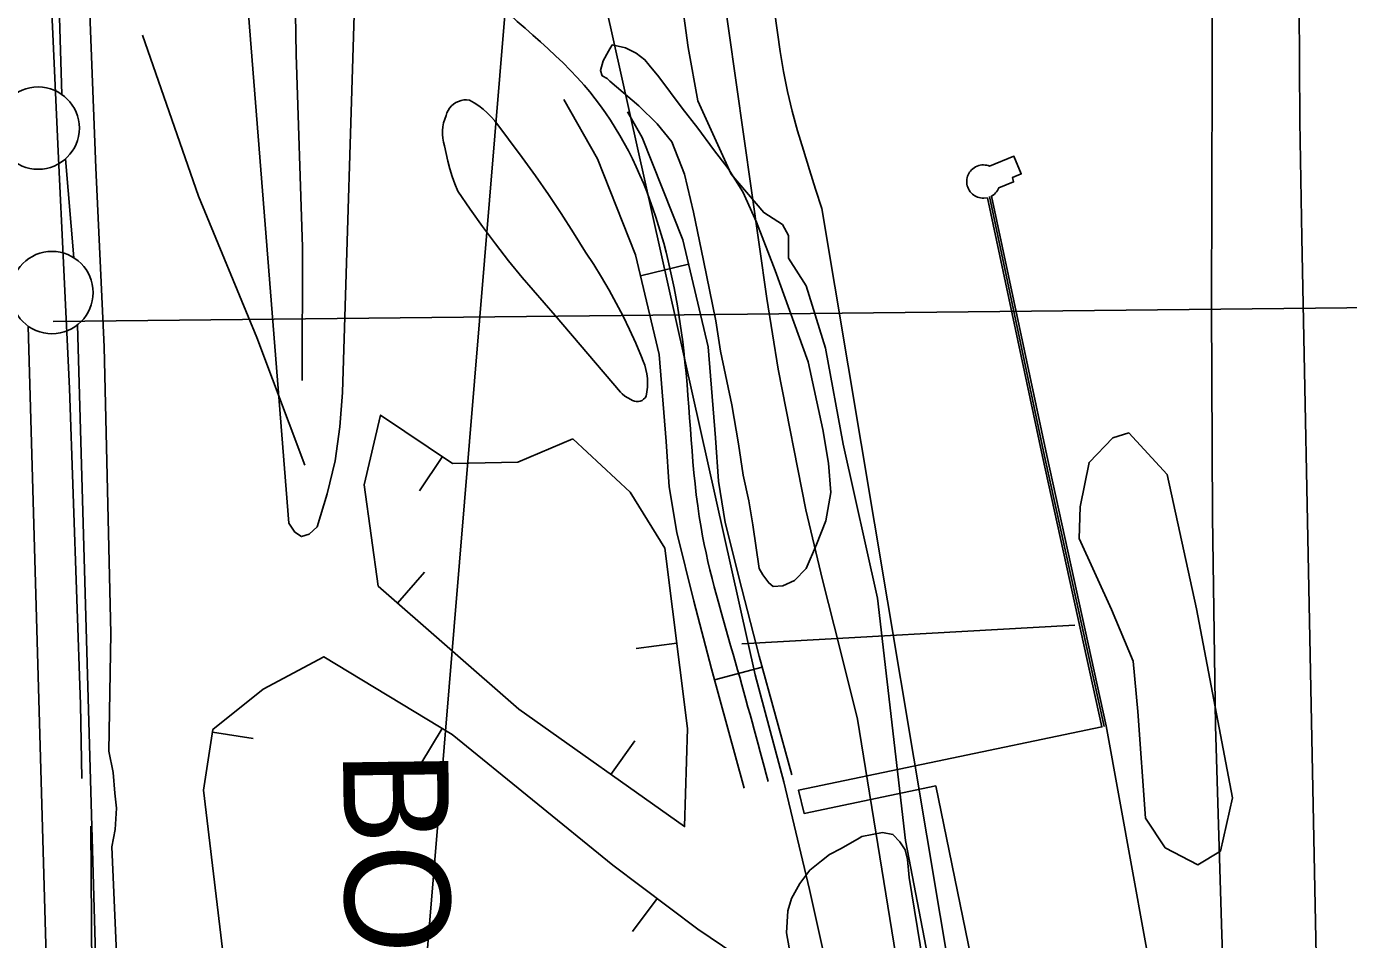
# Model space of a CAD drawing. Extents: x 3651524 to 3689615, y 505651 to 531377.
# Drawn here: x 3657251 to 3658055, y 523687 to 524242 of the extents above; entities that cross this region are included whole.
import ezdxf

# ---------------------------------------------------------------- set-up
doc = ezdxf.new("R2010")
doc.units = 0
for name, color, linetype in [('V-BORW-IDEN', 7, 'Continuous'), ('V-BORW-LINE', 7, 'Continuous'), ('V-CHAN-DOCK', 7, 'Continuous'), ('V-FLOD-BASE', 7, 'Continuous'), ('V-LEVE-TOET', 7, 'Continuous'), ('V-RIVR-EDGE', 7, 'Continuous'), ('V-RIVR-RANG', 7, 'Continuous'), ('V-ROAD-CNTR', 7, 'Continuous'), ('V-SITE-VEGE', 7, 'Continuous'), ('V-SURV-LINE', 7, 'Continuous'), ('V-TOPO-DPTH', 7, 'Continuous'), ('V-TOPO-MINR', 7, 'Continuous'), ('V-TOPO-SHOR', 7, 'Continuous'), ('V-TOPO-WATR', 7, 'Continuous'), ('V-UTIL-LINE', 7, 'Continuous')]:
    doc.layers.add(name, color=color, linetype=linetype)

msp = doc.modelspace()

# ---------------------------------------------------------------- linework, layer by layer
at = {"layer": 'V-BORW-LINE'}
for p, q in [((3657503.961, 523980.288), (3657490.008, 523959.544)), ((3657476.684, 523891.315), (3657493.154, 523910.123)), ((3657646.442, 523866.858), (3657621.64, 523863.715)), ((3657364.246, 523812.859), (3657388.957, 523809.068)), ((3657503.761, 523815.051), (3657490.797, 523793.675)), ((3657606.417, 523787.139), (3657620.855, 523807.548)), ((3657634.445, 523711.842), (3657619.452, 523691.837))]:
    msp.add_line(p, q, dxfattribs=at)
for points in [[(3657583.156, 523991.032), (3657618.142, 523958.588), (3657639.127, 523924.57), (3657653.004, 523815.081), (3657651.148, 523755.494), (3657550.371, 523826.788), (3657464.906, 523901.629), (3657456.503, 523963.076), (3657466.373, 524005.571), (3657510.076, 523976.175), (3657549.733, 523976.957), (3657583.156, 523991.032)], [(3657470.338, 523043.112), (3657405.542, 523167.148), (3657386.193, 523226.298), (3657379.319, 523463.615), (3657372.638, 523662.358), (3657358.843, 523777.636), (3657364.494, 523814.478), (3657395.088, 523838.931), (3657431.904, 523858.632), (3657509.828, 523811.371), (3657607.57, 523731.983), (3657659.304, 523693.212), (3657697.372, 523667.485), (3657695.625, 523612.862), (3657689.734, 523517.59), (3657698.97, 523267.4), (3657711.874, 523088.433), (3657726.465, 522883.894)], [(3657699.179, 523264.5), (3657698.97, 523267.4), (3657689.734, 523517.59), (3657695.625, 523612.862), (3657697.372, 523667.485), (3657659.304, 523693.212), (3657607.57, 523731.983), (3657509.828, 523811.371), (3657431.904, 523858.632), (3657395.088, 523838.931), (3657364.494, 523814.478), (3657358.843, 523777.636), (3657372.638, 523662.358), (3657379.319, 523463.615), (3657386.126, 523228.613)]]:
    msp.add_lwpolyline(points, dxfattribs=at)
at = {"layer": 'V-CHAN-DOCK'}
for points in [[(3657800.038, 523794.275), (3657904.799, 523816.086), (3657868.644, 523980.41), (3657835.216, 524137.483), (3657832.935, 524137.328), (3657831.96, 524137.356), (3657831.014, 524137.475), (3657830.109, 524137.678), (3657829.252, 524137.95), (3657828.439, 524138.292), (3657827.637, 524138.716), (3657826.85, 524139.228), (3657826.099, 524139.826), (3657825.392, 524140.508), (3657824.745, 524141.27), (3657824.167, 524142.101), (3657823.676, 524142.994), (3657823.274, 524143.936), (3657822.969, 524144.909), (3657822.769, 524145.903), (3657822.666, 524146.898), (3657822.662, 524147.879), (3657822.752, 524148.835), (3657822.926, 524149.757), (3657823.176, 524150.629), (3657823.494, 524151.453), (3657823.889, 524152.26), (3657824.368, 524153.052), (3657824.937, 524153.818), (3657825.593, 524154.541), (3657826.328, 524155.213), (3657827.137, 524155.815), (3657828.009, 524156.335), (3657828.935, 524156.769), (3657829.902, 524157.107), (3657830.889, 524157.345), (3657831.882, 524157.48), (3657832.871, 524157.517), (3657833.838, 524157.457), (3657834.772, 524157.314), (3657835.663, 524157.089), (3657836.5, 524156.794), (3657851.354, 524162.831), (3657855.745, 524152.016), (3657850.408, 524149.818), (3657851.078, 524147.23), (3657842.112, 524143.644), (3657841.741, 524142.835), (3657841.289, 524142.038), (3657840.748, 524141.262), (3657840.119, 524140.525), (3657839.411, 524139.836), (3657838.622, 524139.212), (3657837.682, 524138.608), (3657871.247, 523980.895), (3657907.39, 523816.625), (3657946.537, 523601.262)], [(3657861.41, 523584.028), (3657844.723, 523580.648), (3657803.769, 523780.185), (3657723.776, 523763.449), (3657720.477, 523777.711), (3657800.038, 523794.275)]]:
    msp.add_lwpolyline(points, dxfattribs=at)
at = {"layer": 'V-FLOD-BASE'}
for points in [[(3657262.808, 524437.601), (3657263.632, 524317.136), (3657270.407, 524165.86), (3657277.304, 524021.671), (3657283.95, 523829.657), (3657284.927, 523784.764)], [(3657290.319, 523755.738), (3657291.274, 523609.29), (3657294.626, 523431.505), (3657300.168, 523277.301), (3657307.774, 523072.869), (3657309.828, 523022.054), (3657312.931, 522997.202), (3657320.093, 522968.143), (3657329.68, 522942.584), (3657350.946, 522909.734), (3657373.382, 522876.272), (3657399.351, 522842.158), (3657415.45, 522817.666), (3657424.529, 522796.84), (3657432.883, 522768.348), (3657436.649, 522747.616), (3657438.943, 522710.377), (3657437.687, 522605.891), (3657434.038, 522499.675), (3657427.011, 522369.31), (3657415.243, 522171.127), (3657413.879, 522127.457), (3657414.643, 522103.825)]]:
    msp.add_lwpolyline(points, dxfattribs=at)
at = {"layer": 'V-LEVE-TOET'}
msp.add_lwpolyline([(3657326.868, 523014.176), (3657322.596, 523140.017), (3657317.754, 523267.048), (3657310.631, 523431.91), (3657307.758, 523636.846), (3657303.142, 523743.208), (3657305.102, 523753.803), (3657305.921, 523766.779), (3657304.938, 523775.878), (3657303.977, 523788.293), (3657301.256, 523801.333), (3657302.517, 523872.755), (3657298.511, 524047.009), (3657293.346, 524155.741), (3657288.474, 524281.003)], dxfattribs=at)
at = {"layer": 'V-RIVR-EDGE'}
for points in [[(3657648.578, 524263.143), (3657653.296, 524228.913), (3657659.219, 524196.481), (3657679.52, 524152.007), (3657699.273, 524128.545), (3657710.661, 524121.313), (3657714.247, 524114.7), (3657714.213, 524100.893), (3657724.977, 524084.057), (3657736.89, 524046.207), (3657747.552, 523987.949), (3657768.332, 523894.247), (3657785.377, 523747.125), (3657806.123, 523639.615), (3657816.227, 523598.768)], [(3657943.252, 523742.532), (3657931.29, 523760.571), (3657926.648, 523825.418), (3657923.722, 523856.042), (3657910.592, 523887.291), (3657890.888, 523930.564), (3657891.536, 523949.773), (3657897.006, 523976.774), (3657911.45, 523991.746), (3657921.063, 523994.724), (3657944.413, 523969.453), (3657962.221, 523887.764), (3657984.149, 523773.048), (3657976.865, 523740.648)], [(3657976.865, 523740.648), (3657963.037, 523732.278), (3657943.252, 523742.532)]]:
    msp.add_lwpolyline(points, dxfattribs=at)
at = {"layer": 'V-RIVR-RANG'}
msp.add_line((3657267.387, 524062.465), (3658267.333, 524072.838), dxfattribs=at)
at = {"layer": 'V-ROAD-CNTR'}
for p, q in [((3657653.574, 524097.13), (3657624.388, 524090.191)), ((3657698.391, 523852.42), (3657669.434, 523844.578))]:
    msp.add_line(p, q, dxfattribs=at)
for points in [[(3657577.832, 524197.219), (3657598.276, 524161.219), (3657621.35, 524102.969), (3657635.787, 524042.248), (3657640.033, 523989.558), (3657641.833, 523961.989), (3657646.445, 523934.158), (3657656.835, 523892.447), (3657667.594, 523851.371), (3657677.426, 523815.067), (3657687.423, 523778.876)], [(3657616.533, 524189.821), (3657625.396, 524174.213), (3657650.036, 524112.009), (3657665.505, 524046.95), (3657669.955, 523991.74), (3657671.673, 523965.427), (3657675.845, 523940.246), (3657685.901, 523899.873), (3657696.584, 523859.093), (3657706.364, 523822.983), (3657716.341, 523786.864)]]:
    msp.add_lwpolyline(points, dxfattribs=at)
msp.add_spline([(3657129.943, 524655.414), (3657166.389, 524653.332), (3657185.57, 524640.198), (3657200.233, 524605.692), (3657221.299, 524544.671), (3657263.972, 524488.509), (3657346.94, 524446.93), (3657451.918, 524381.84), (3657518.866, 524275.788), (3657590.106, 524205.982), (3657650.646, 524044.599), (3657661.145, 523937.202), (3657682.089, 523855.232), (3657701.882, 523782.87)], degree=3, dxfattribs=at)
at = {"layer": 'V-SITE-VEGE'}
msp.add_lwpolyline([(3657605.773, 524208.356), (3657604.183, 524210.003), (3657600.976, 524211.676), (3657599.956, 524214.93), (3657601.679, 524220.833), (3657605.019, 524226.704), (3657607.241, 524230.44), (3657615.3, 524228.681), (3657621.71, 524225.33), (3657627.035, 524221.461), (3657629.675, 524218.181), (3657635.481, 524211.066), (3657649.702, 524191.94), (3657659.199, 524179.908), (3657668.673, 524166.798), (3657677.637, 524155.313), (3657686.556, 524141.135), (3657694.859, 524122.654), (3657706.205, 524093.33), (3657726.257, 524037.969), (3657735.237, 523996.825), (3657738.649, 523976.271), (3657739.951, 523958.451), (3657736.951, 523941.248), (3657731.305, 523926.787), (3657725.116, 523912.336), (3657717.974, 523904.912), (3657710.909, 523901.801), (3657704.97, 523901.367), (3657702.313, 523903.571), (3657698.623, 523908.488), (3657696.534, 523912.302), (3657692.688, 523938.794), (3657690.249, 523953.399), (3657686.751, 523969.099), (3657683.851, 523988.026), (3657679.955, 524011.822), (3657672.98, 524044.303), (3657670.07, 524062.69), (3657662.629, 524099.495), (3657656.676, 524128.72), (3657651.154, 524152.008), (3657643.411, 524171.558), (3657634.436, 524182.502), (3657623.306, 524193.486)], close=True, dxfattribs=at)
msp.add_lwpolyline([(3657717.045, 523669.257), (3657713.114, 523690.9), (3657713.891, 523704.368), (3657716.18, 523711.878), (3657721.196, 523720.959), (3657727.268, 523728.94), (3657734.381, 523734.746), (3657739.3, 523738.435), (3657746.374, 523742.084), (3657757.269, 523748.363), (3657758.908, 523749.414), (3657771.356, 523751.89), (3657777.807, 523750.7), (3657782.042, 523746.307), (3657785.192, 523741.398), (3657786.705, 523735.44), (3657787.592, 523724.637), (3657795.862, 523673.8)], dxfattribs=at)
at = {"layer": 'V-SURV-LINE'}
for points in [[(3657255.23, 524774.761), (3657272.705, 524200.332)], [(3657274.936, 524161.237), (3657279.974, 524101.126)], [(3657281.252, 523045.769), (3657252.271, 524059.557)], [(3657282.259, 524060.434), (3657311.24, 523046.646)]]:
    msp.add_lwpolyline(points, dxfattribs=at)
for centre in [(3657258.32, 524179.888), (3657266.694, 524079.973)]:
    msp.add_circle(centre, 25, dxfattribs=at)
at = {"layer": 'V-TOPO-DPTH'}
for points in [[(3657928.431, 525527.204), (3657667.418, 524341.541), (3657668.44, 524318.793), (3657670.473, 524296.113), (3657673.18, 524273.478), (3657701.204, 524076.431), (3657708.034, 524033.365), (3657724.891, 523947.862), (3657734.917, 523905.425), (3657745.627, 523863.123), (3657756.334, 523820.821), (3657858.399, 523191.384), (3657860.754, 523167.794), (3657862.805, 523144.18), (3657864.401, 523120.531), (3657865.694, 523096.859), (3657876.251, 522862.033)], [(3658007.317, 523009.189), (3658005.667, 523055.759), (3658005.365, 523063.141), (3658003.576, 523106.012), (3658001.738, 523148.881), (3657999.828, 523191.747), (3657997.869, 523234.611), (3657982.6, 523562.691), (3657977.629, 523689.667), (3657973.908, 523816.67), (3657972.061, 523943.714), (3657971.465, 524070.786), (3657972.039, 524284.765), (3657972.22, 524304.864), (3657972.571, 524324.96), (3657973.176, 524345.049), (3657973.95, 524365.134), (3657978.771, 524472.539), (3657981.93, 524546.329), (3657984.886, 524620.127), (3657987.535, 524693.937), (3657989.98, 524767.755), (3657999.236, 525065.828)], [(3658007.317, 523009.189), (3658005.667, 523055.759), (3658005.365, 523063.141), (3658003.576, 523106.012), (3658001.738, 523148.881), (3657999.828, 523191.747), (3657997.869, 523234.611), (3657982.6, 523562.691), (3657977.629, 523689.667), (3657973.908, 523816.67), (3657972.061, 523943.714), (3657971.465, 524070.786), (3657972.039, 524284.765), (3657972.22, 524304.864), (3657972.571, 524324.96), (3657973.176, 524345.049), (3657973.95, 524365.134), (3657978.771, 524472.539), (3657981.93, 524546.329), (3657984.886, 524620.127), (3657987.535, 524693.937), (3657989.98, 524767.755), (3657999.236, 525065.828)], [(3657505.952, 522908.63), (3657475.119, 523077.48), (3657471.403, 523102.363), (3657468.768, 523127.324), (3657467.752, 523152.404), (3657467.815, 523177.563), (3657478.27, 523476.767), (3657480.493, 523507.936), (3657544.86, 524285.367), (3657544.174, 524300.963), (3657543.38, 524316.552), (3657542.425, 524332.132), (3657541.363, 524347.706), (3657667.418, 524341.541)], [(3657667.418, 524341.541), (3657668.44, 524318.793), (3657670.473, 524296.113), (3657673.18, 524273.478), (3657701.204, 524076.431), (3657708.034, 524033.365), (3657724.891, 523947.862), (3657734.917, 523905.425), (3657745.627, 523863.123), (3657756.334, 523820.821), (3657858.399, 523191.384), (3657860.754, 523167.794), (3657862.805, 523144.18), (3657864.401, 523120.531), (3657865.694, 523096.859), (3657876.251, 522862.033)]]:
    msp.add_lwpolyline(points, dxfattribs=at)
at = {"layer": 'V-TOPO-MINR'}
for points in [[(3657967.261, 525524.579), (3657696.365, 524327.331), (3657696.729, 524319.222), (3657697.454, 524311.137), (3657698.418, 524303.068), (3657709.305, 524226.518), (3657711.317, 524214.326), (3657713.687, 524202.213), (3657716.594, 524190.218), (3657719.859, 524178.3), (3657723.439, 524166.456), (3657727.077, 524154.63), (3657730.803, 524142.832), (3657734.589, 524131.052), (3657886.396, 523224.776), (3657890.414, 523185.526), (3657894.063, 523146.244), (3657897.155, 523106.914), (3657899.876, 523067.552), (3657960.654, 522087.831)], [(3657999.236, 525065.828), (3657989.98, 524767.755), (3657987.535, 524693.937), (3657984.886, 524620.127), (3657981.93, 524546.329), (3657978.771, 524472.539), (3657973.95, 524365.134), (3657973.176, 524345.049), (3657972.571, 524324.96), (3657972.22, 524304.864), (3657972.039, 524284.765), (3657971.465, 524070.786), (3657972.061, 523943.714), (3657973.908, 523816.67), (3657977.629, 523689.667), (3657982.6, 523562.691), (3657997.869, 523234.611), (3657999.828, 523191.747), (3658001.738, 523148.881), (3658003.576, 523106.012), (3658005.365, 523063.141), (3658005.667, 523055.759), (3658007.317, 523009.189)], [(3658031.046, 525019.13), (3658025.106, 524395.262), (3658024.834, 524360.034), (3658024.648, 524324.806), (3658024.59, 524289.577), (3658024.617, 524254.348), (3658024.8, 524219.12), (3658025.107, 524183.894), (3658025.598, 524148.669), (3658026.213, 524113.446), (3658044.128, 523220.752), (3658044.892, 523185.504), (3658045.729, 523150.258), (3658046.678, 523115.015), (3658047.701, 523079.774), (3658076.396, 522142.406)], [(3657541.363, 524347.706), (3657542.425, 524332.132), (3657543.38, 524316.552), (3657544.174, 524300.963), (3657544.86, 524285.367), (3657480.493, 523507.936), (3657478.27, 523476.767), (3657467.815, 523177.563), (3657467.752, 523152.404), (3657468.768, 523127.324), (3657471.403, 523102.363), (3657475.119, 523077.48), (3657505.952, 522908.63)], [(3657593.75, 524296.942), (3657693.98, 523847.622), (3657711.376, 523782.676), (3657727.092, 523717.304), (3657741.688, 523651.647), (3657780.86, 523464.063), (3657786.807, 523435.391), (3657792.702, 523406.708), (3657798.52, 523378.01), (3657804.287, 523349.301), (3657809.633, 523320.525), (3657814.471, 523291.671), (3657818.549, 523262.699), (3657822.118, 523233.649), (3657830.405, 523157.995), (3657831.196, 523150.069), (3657831.886, 523142.135), (3657832.422, 523134.189), (3657832.856, 523126.235), (3657836.177, 523052.376), (3657837.853, 523007.48)], [(3657451.171, 524275.06), (3657443.322, 524019.237), (3657441.705, 523998.408), (3657438.817, 523977.819), (3657434.023, 523957.589), (3657427.957, 523937.598), (3657422.961, 523933.248), (3657418.336, 523931.711), (3657414.268, 523934.395), (3657410.572, 523939.893), (3657383.511, 524282.473)]]:
    msp.add_lwpolyline(points, dxfattribs=at)
at = {"layer": 'V-TOPO-SHOR'}
msp.add_lwpolyline([(3657612.14, 524019.498), (3657592.401, 524042.821), (3657572.499, 524066.004), (3657552.428, 524089.042), (3657544.198, 524099.202), (3657536.18, 524109.534), (3657528.381, 524120.03), (3657520.803, 524130.69), (3657513.449, 524141.501), (3657511.604, 524145.952), (3657509.951, 524150.476), (3657508.493, 524155.065), (3657507.231, 524159.712), (3657506.17, 524164.41), (3657505.308, 524169.149), (3657504.704, 524171.408), (3657504.298, 524173.714), (3657504.1, 524176.045), (3657504.108, 524178.386), (3657504.321, 524180.717), (3657504.739, 524183.018), (3657505.357, 524185.275), (3657506.172, 524187.469), (3657506.686, 524189.091), (3657507.415, 524190.629), (3657508.343, 524192.054), (3657509.455, 524193.34), (3657510.731, 524194.467), (3657512.148, 524195.411), (3657513.678, 524196.154), (3657515.294, 524196.687), (3657516.967, 524196.994), (3657518.665, 524197.076), (3657520.361, 524196.926), (3657523.246, 524195.235), (3657526.022, 524193.363), (3657528.672, 524191.319), (3657531.187, 524189.115), (3657533.558, 524186.754), (3657535.776, 524184.249), (3657544.206, 524173.25), (3657552.457, 524162.115), (3657560.532, 524150.848), (3657568.423, 524139.455), (3657576.134, 524127.938), (3657583.656, 524116.299), (3657590.992, 524104.539), (3657595.973, 524096.998), (3657600.751, 524089.325), (3657605.318, 524081.526), (3657609.674, 524073.606), (3657613.815, 524065.574), (3657617.739, 524057.431), (3657621.442, 524049.186), (3657624.919, 524040.842), (3657626.034, 524038.368), (3657626.953, 524035.818), (3657627.678, 524033.203), (3657628.2, 524030.543), (3657628.52, 524027.848), (3657628.632, 524025.136), (3657628.538, 524022.427), (3657628.239, 524019.729), (3657627.735, 524017.065), (3657627.105, 524016.041), (3657626.281, 524015.164), (3657625.3, 524014.468), (3657624.201, 524013.985), (3657623.025, 524013.731), (3657621.823, 524013.714), (3657620.641, 524013.942), (3657619.529, 524014.398), (3657618.532, 524015.07), (3657616.625, 524015.963), (3657614.839, 524017.079), (3657613.199, 524018.4), (3657612.14, 524019.498)], dxfattribs=at)
at = {"layer": 'V-TOPO-WATR'}
msp.add_lwpolyline([(3657928.431, 525527.204), (3657667.418, 524341.541), (3657668.44, 524318.793), (3657670.473, 524296.113), (3657673.18, 524273.478), (3657701.204, 524076.431), (3657708.034, 524033.365), (3657724.891, 523947.862), (3657734.917, 523905.425), (3657745.627, 523863.123), (3657756.334, 523820.821), (3657858.399, 523191.384), (3657860.754, 523167.794), (3657862.805, 523144.18), (3657864.401, 523120.531), (3657865.694, 523096.859), (3657876.251, 522862.033)], dxfattribs=at)
at = {"layer": 'V-UTIL-LINE'}
msp.add_line((3657685.856, 523866.439), (3657888.358, 523877.875), dxfattribs=at)
for points in [[(3657401.21, 524685.192), (3657403.834, 524597.476), (3657408.577, 524460.819), (3657413.693, 524311.631), (3657415.137, 524224.531), (3657419.034, 524107.568), (3657418.792, 524026.463)], [(3657420.271, 523975.149), (3657391.222, 524052.596), (3657355.765, 524138.507), (3657321.711, 524236.322)], [(3657906.091, 523816.371), (3657869.944, 523980.651), (3657836.377, 524138.386)]]:
    msp.add_lwpolyline(points, dxfattribs=at)

# ---------------------------------------------------------------- texts
at = {"layer": 'V-BORW-IDEN'}
msp.add_text('BORROW PIT', height=64, rotation=270.739259, dxfattribs=at).set_placement((3657443.503, 523801.498))

doc.saveas('drawing.dxf')
